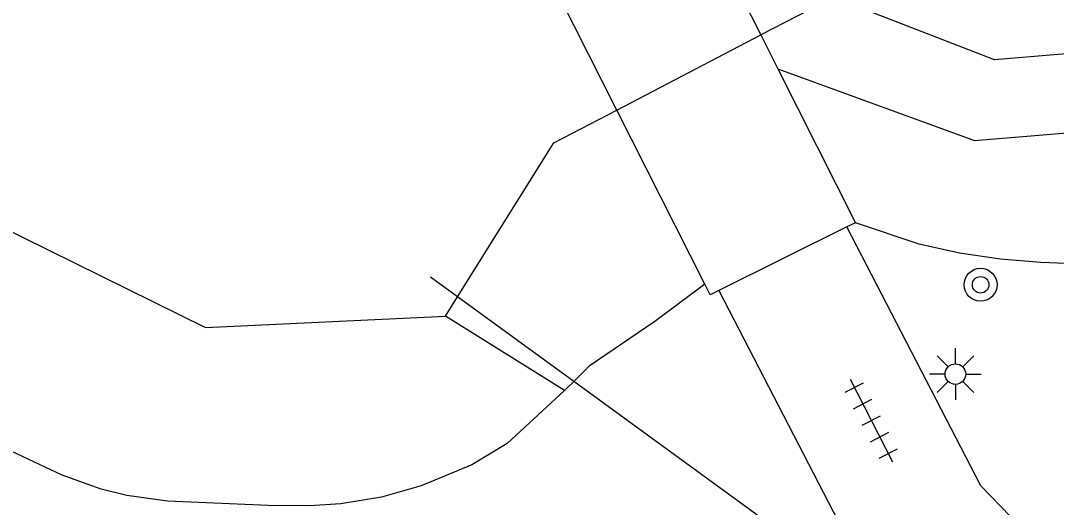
# Model space of a CAD drawing. Extents: x 131000 to 133013, y 393000 to 396501.
# Drawn here: x 131452.74 to 131477.83, y 394939.77 to 394951.56 of the extents above; entities that cross this region are included whole.
import ezdxf

# ---------------------------------------------------------------- set-up
doc = ezdxf.new("R2010")
doc.units = 0
for name, color, linetype in [('gg-afsc-hekwerk', 7, 'Continuous'), ('gg-knt-BGT kruinlijn', 7, 'Continuous'), ('gg-knt-verharding', 7, 'Continuous'), ('gg-kntw-beschoeiing', 7, 'Continuous'), ('gg-kwrk-kunstwerk niveau 01', 7, 'Continuous'), ('gt-grn-groengrens', 7, 'Continuous'), ('gt-symb-boom', 7, 'Continuous'), ('gt-symb-lichtmast', 7, 'Continuous'), ('gt-symb-tegel verharding', 7, 'Continuous')]:
    doc.layers.add(name, color=color, linetype=linetype)

# ---------------------------------------------------------------- blocks, each defined once
blk = doc.blocks.new('gt0-LMAST')
at = {"layer": 'gt-symb-lichtmast'}
for p, q in [((-0.005, 0.246), (-0.005, 0.621)), ((-0.182, 0.173), (-0.447, 0.438)), ((0.172, 0.173), (0.437, 0.438)), ((-0.255, -0.004), (-0.63, -0.004)), ((-0.182, -0.181), (-0.447, -0.446)), ((0.437, -0.446), (0.172, -0.181)), ((0.245, -0.004), (0.62, -0.004)), ((-0.005, -0.254), (-0.005, -0.629))]:
    blk.add_line(p, q, dxfattribs=at)
blk.add_circle((-0.005, -0.004), 0.25, dxfattribs=at)
blk = doc.blocks.new('gt0-BOOM')
at = {"layer": 'gt-symb-boom'}
for radius in [0.4, 0.2]:
    blk.add_circle((0, 0), radius, dxfattribs=at)
blk = doc.blocks.new('gt0-TEG1')
at = {"layer": 'gt-symb-tegel verharding'}
for p, q in [((-1.125, 0), (1.125, 0)), ((-0.9, -0.25), (-0.9, 0.25)), ((-0.45, -0.25), (-0.45, 0.25)), ((0, -0.25), (0, 0.25)), ((0.45, -0.25), (0.45, 0.25)), ((0.9, -0.25), (0.9, 0.25))]:
    blk.add_line(p, q, dxfattribs=at)

msp = doc.modelspace()

# ---------------------------------------------------------------- linework, layer by layer
at = {"layer": 'gg-afsc-hekwerk'}
for p, q in [((131463.324, 394944.868), (131462.666, 394945.348)), ((131466.141, 394942.817), (131463.324, 394944.868)), ((131472.54, 394938.156), (131466.141, 394942.817))]:
    msp.add_line(p, q, dxfattribs=at)
at = {"layer": 'gg-knt-BGT kruinlijn'}
msp.add_line((131466.141, 394942.817), (131465.917, 394942.599), dxfattribs=at)
for points in [[(131465.917, 394942.599), (131464.528, 394941.315), (131463.674, 394940.795), (131462.446, 394940.287), (131461.479, 394940.013), (131460.495, 394939.847), (131459.735, 394939.798), (131458.734, 394939.805), (131456.297, 394939.914), (131455.311, 394940.048), (131454.691, 394940.206), (131453.748, 394940.544), (131451.955, 394941.384), (131446.471, 394944.304), (131441.252, 394947.018), (131439.461, 394947.91), (131438.537, 394948.328), (131436.679, 394949.061), (131432.261, 394950.583), (131429.447, 394951.624), (131427.82, 394952.292), (131422.652, 394954.557), (131416.135, 394957.154), (131410.722, 394959.365)], [(131489.068, 394949.5), (131488.261, 394948.908), (131486.556, 394947.848), (131485.378, 394947.239), (131484.46, 394946.827), (131483.523, 394946.466), (131482.568, 394946.166), (131481.597, 394945.933), (131480.461, 394945.758), (131479.463, 394945.679), (131478.458, 394945.662), (131477.454, 394945.698), (131476.477, 394945.783), (131475.486, 394945.928), (131474.511, 394946.145), (131472.967, 394946.665)], [(131469.315, 394945.175), (131468.104, 394944.272), (131466.516, 394943.184), (131466.141, 394942.817)]]:
    msp.add_lwpolyline(points, dxfattribs=at)
at = {"layer": 'gg-knt-verharding'}
msp.add_line((131469.656, 394945.021), (131472.931, 394938.693), dxfattribs=at)
msp.add_lwpolyline([(131477.44, 394938.801), (131476.001, 394940.283), (131472.759, 394946.567)], dxfattribs=at)
at = {"layer": 'gg-kntw-beschoeiing'}
for p, q in [((131467.185, 394949.392), (131470.673, 394951.219)), ((131463.032, 394944.401), (131463.324, 394944.868))]:
    msp.add_line(p, q, dxfattribs=at)
for points in [[(131426.799, 394956.935), (131440.715, 394952.275), (131457.218, 394944.127), (131463.032, 394944.401)], [(131487.13, 394954.39), (131482.22, 394951.103), (131476.332, 394950.616), (131472.429, 394952.136), (131470.673, 394951.219)], [(131463.324, 394944.868), (131465.656, 394948.6), (131467.185, 394949.392)]]:
    msp.add_lwpolyline(points, dxfattribs=at)
at = {"layer": 'gg-kwrk-kunstwerk niveau 01'}
for p, q in [((131468.03, 394956.453), (131470.673, 394951.219)), ((131467.185, 394949.392), (131464.484, 394954.739)), ((131470.673, 394951.219), (131471.088, 394950.395)), ((131471.088, 394950.395), (131472.967, 394946.665)), ((131469.315, 394945.175), (131467.185, 394949.392)), ((131472.967, 394946.665), (131472.759, 394946.567)), ((131472.759, 394946.567), (131469.656, 394945.021))]:
    msp.add_line(p, q, dxfattribs=at)
msp.add_lwpolyline([(131469.656, 394945.021), (131469.446, 394944.916), (131469.315, 394945.175)], dxfattribs=at)
at = {"layer": 'gt-grn-groengrens'}
msp.add_line((131465.917, 394942.599), (131463.032, 394944.401), dxfattribs=at)
msp.add_lwpolyline([(131471.088, 394950.395), (131475.851, 394948.654), (131482.963, 394949.251), (131488.043, 394952.54), (131498.984, 394966.101), (131511.217, 394984.741), (131515.21, 394991.488), (131516.44, 394994.424)], dxfattribs=at)

# ---------------------------------------------------------------- block references
at = {"layer": 'gt-symb-boom'}
msp.add_blockref('gt0-BOOM', (131475.997, 394945.16), dxfattribs=at)
at = {"layer": 'gt-symb-lichtmast'}
msp.add_blockref('gt0-LMAST', (131475.392, 394942.998), dxfattribs=at)
at = {"layer": 'gt-symb-tegel verharding', "rotation": -62.743128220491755}
msp.add_blockref('gt0-TEG1', (131473.348, 394941.869), dxfattribs=at)

doc.saveas('drawing.dxf')
